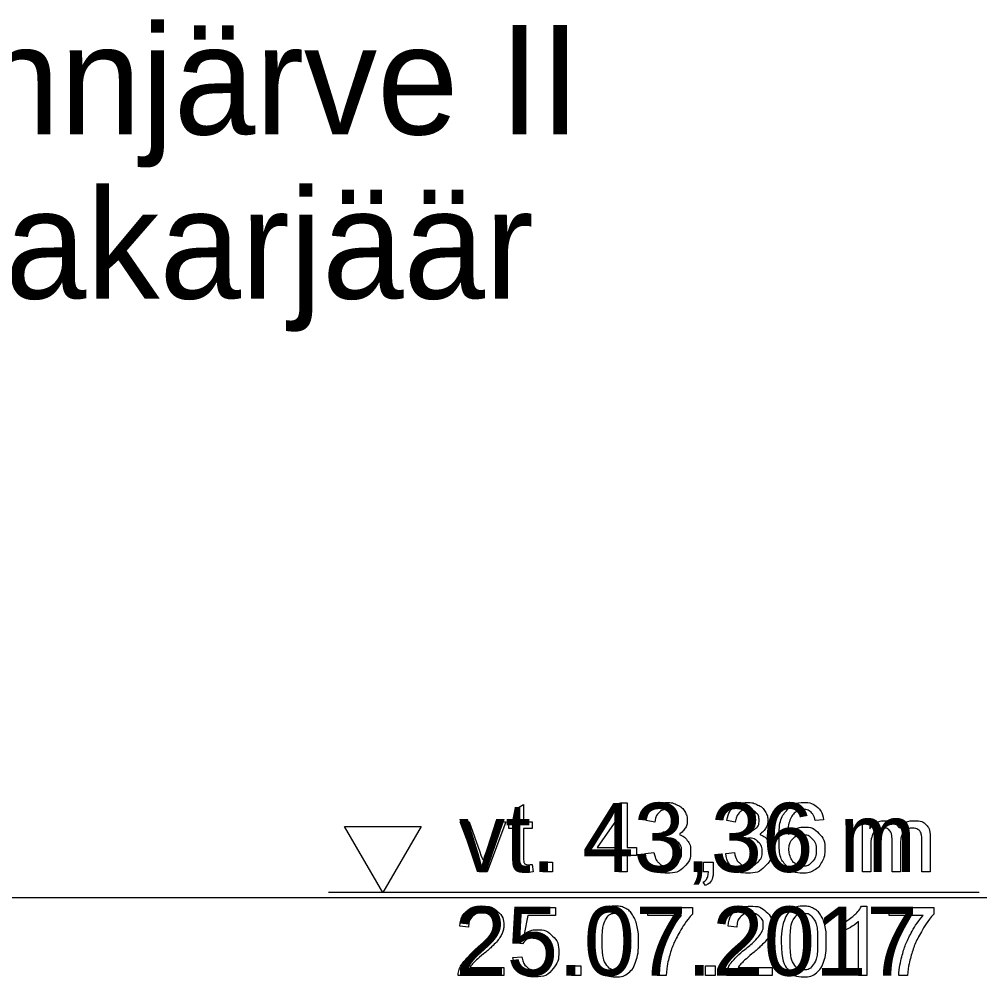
# Model space of a CAD drawing. Extents: x 700746 to 706058, y 6570320 to 6580460.
# Drawn here: x 705346.3 to 705396.4, y 6576406.7 to 6576456.5 of the extents above; entities that cross this region are included whole.
import ezdxf

# ---------------------------------------------------------------- set-up
doc = ezdxf.new("R2010")
doc.units = 0
for name, color, linetype in [('VEEKOGU', 7, 'Continuous'), ('Veetase', 7, 'Continuous'), ('VORMISTUS', 7, 'Continuous')]:
    doc.layers.add(name, color=color, linetype=linetype)

msp = doc.modelspace()

# ---------------------------------------------------------------- linework, layer by layer
at = {"layer": 'VEEKOGU'}
msp.add_line((705413.222, 6576410.772), (705210.354, 6576410.772), dxfattribs=at)
at = {"layer": 'Veetase'}
msp.add_line((705396.331, 6576411.042), (705362.443, 6576411.042), dxfattribs=at)
msp.add_line((705396.331, 6576411.042), (705362.443, 6576411.042), dxfattribs=at)
for points in [[(705372.162, 6576412.882), (705372.162, 6576414.384), (705371.835, 6576414.384), (705371.835, 6576414.727), (705372.162, 6576414.727), (705372.162, 6576415.373), (705372.603, 6576415.639), (705372.603, 6576414.727), (705373.045, 6576414.727), (705373.045, 6576414.384), (705372.603, 6576414.384), (705372.603, 6576412.856)], [(705377.564, 6576412.118), (705377.564, 6576412.98), (705376.003, 6576412.98), (705376.003, 6576413.386), (705377.644, 6576415.718), (705378.006, 6576415.718), (705378.006, 6576413.386), (705378.492, 6576413.386), (705378.492, 6576412.98), (705378.006, 6576412.98), (705378.006, 6576412.118), (705377.564, 6576412.118)], [(705377.564, 6576413.386), (705377.564, 6576415.011), (705376.438, 6576413.386), (705377.564, 6576413.386)], [(705370.285, 6576412.118), (705369.297, 6576414.727), (705369.764, 6576414.727), (705370.322, 6576413.165)], [(705370.654, 6576413.135), (705371.233, 6576414.727), (705371.687, 6576414.727), (705370.7, 6576412.118), (705370.285, 6576412.118)], [(705379.433, 6576414.719), (705378.991, 6576414.799)], [(705383.626, 6576414.719), (705383.184, 6576414.799)], [(705388.23, 6576414.834), (705387.791, 6576414.799)], [(705390.249, 6576412.118), (705390.249, 6576414.727), (705390.644, 6576414.727), (705390.644, 6576414.359)], [(705379.819, 6576413.825), (705379.868, 6576414.212)], [(705384.011, 6576413.825), (705384.06, 6576414.212)], [(705392.241, 6576413.633), (705392.241, 6576412.118), (705391.799, 6576412.118), (705391.799, 6576413.812)], [(705393.786, 6576413.908), (705393.786, 6576412.118), (705393.344, 6576412.118), (705393.344, 6576413.76)], [(705378.947, 6576413.073), (705379.389, 6576413.131)], [(705383.14, 6576413.073), (705383.582, 6576413.131)], [(705390.691, 6576413.471), (705390.691, 6576412.118), (705390.249, 6576412.118)], [(705373.045, 6576412.512), (705373.108, 6576412.122)], [(705373.602, 6576412.118), (705373.602, 6576412.62), (705374.104, 6576412.62), (705374.104, 6576412.118), (705373.602, 6576412.118)], [(705381.979, 6576412.118), (705381.979, 6576412.62), (705382.481, 6576412.62), (705382.481, 6576412.118)], [(705382.229, 6576412.118), (705381.979, 6576412.118)], [(705382.073, 6576411.405), (705381.949, 6576411.594)], [(705372.542, 6576408.367), (705372.127, 6576408.422), (705372.476, 6576410.271), (705374.265, 6576410.271), (705374.265, 6576409.849), (705372.829, 6576409.849), (705372.635, 6576408.883)], [(705379.067, 6576409.846), (705379.067, 6576410.271), (705381.396, 6576410.271), (705381.396, 6576409.927)], [(705390.199, 6576410.332), (705390.484, 6576410.332), (705390.484, 6576406.718)], [(705391.647, 6576409.846), (705391.647, 6576410.271), (705393.977, 6576410.271), (705393.977, 6576409.927)], [(705380.828, 6576409.846), (705379.067, 6576409.846)], [(705390.484, 6576406.718), (705390.042, 6576406.718), (705390.042, 6576409.534)], [(705393.409, 6576409.846), (705391.647, 6576409.846)], [(705369.732, 6576409.245), (705369.276, 6576409.292)], [(705383.709, 6576409.245), (705383.254, 6576409.292)], [(705389.159, 6576409.001), (705389.159, 6576409.428)], [(705372.048, 6576407.662), (705372.511, 6576407.7)], [(705371.573, 6576407.143), (705371.573, 6576406.718), (705369.194, 6576406.718)], [(705369.809, 6576407.143), (705371.573, 6576407.143)], [(705375.091, 6576406.718), (705375.091, 6576407.22), (705375.593, 6576407.22), (705375.593, 6576406.718), (705375.091, 6576406.718)], [(705382.079, 6576406.718), (705382.079, 6576407.22), (705382.582, 6576407.22), (705382.582, 6576406.718), (705382.079, 6576406.718)], [(705385.551, 6576407.143), (705385.551, 6576406.718), (705383.172, 6576406.718)], [(705383.786, 6576407.143), (705385.551, 6576407.143)], [(705380.024, 6576406.718), (705379.569, 6576406.718)], [(705392.605, 6576406.718), (705392.15, 6576406.718)]]:
    msp.add_lwpolyline(points, dxfattribs=at)
msp.add_lwpolyline([(705365.272, 6576414.49), (705367.262, 6576414.49), (705365.272, 6576411.042), (705363.281, 6576414.49)], close=True, dxfattribs=at)
msp.add_lwpolyline([(705365.272, 6576414.49), (705367.262, 6576414.49), (705365.272, 6576411.042), (705363.281, 6576414.49)], close=True, dxfattribs=at)
for points in [[(705378.991, 6576414.799), (705379.072, 6576415.243), (705379.36, 6576415.487), (705379.647, 6576415.732), (705380.075, 6576415.732), (705380.37, 6576415.732), (705380.618, 6576415.605), (705380.866, 6576415.479), (705380.997, 6576415.261), (705381.129, 6576415.043), (705381.129, 6576414.798), (705381.129, 6576414.565), (705381.003, 6576414.374), (705380.878, 6576414.182), (705380.633, 6576414.07), (705380.952, 6576413.996), (705381.128, 6576413.764), (705381.304, 6576413.532), (705381.304, 6576413.184), (705381.304, 6576412.713), (705380.961, 6576412.385), (705380.617, 6576412.058), (705380.091, 6576412.058), (705379.618, 6576412.058), (705379.305, 6576412.34), (705378.992, 6576412.623), (705378.947, 6576413.073)], [(705383.184, 6576414.799), (705383.265, 6576415.243), (705383.552, 6576415.487), (705383.84, 6576415.732), (705384.267, 6576415.732), (705384.562, 6576415.732), (705384.81, 6576415.605), (705385.059, 6576415.479), (705385.19, 6576415.261), (705385.321, 6576415.043), (705385.321, 6576414.798), (705385.321, 6576414.565), (705385.196, 6576414.374), (705385.071, 6576414.182), (705384.825, 6576414.07), (705385.145, 6576413.996), (705385.321, 6576413.764), (705385.497, 6576413.532), (705385.497, 6576413.184), (705385.497, 6576412.713), (705385.153, 6576412.385), (705384.81, 6576412.058), (705384.284, 6576412.058), (705383.81, 6576412.058), (705383.497, 6576412.34), (705383.184, 6576412.623), (705383.14, 6576413.073)], [(705387.791, 6576414.799), (705387.732, 6576415.061), (705387.623, 6576415.179), (705387.444, 6576415.37), (705387.18, 6576415.37), (705386.969, 6576415.37), (705386.807, 6576415.252), (705386.599, 6576415.099), (705386.479, 6576414.807), (705386.358, 6576414.514), (705386.353, 6576413.974), (705386.513, 6576414.217), (705386.744, 6576414.335), (705386.975, 6576414.453), (705387.228, 6576414.453), (705387.671, 6576414.453), (705387.982, 6576414.128), (705388.293, 6576413.803), (705388.293, 6576413.287), (705388.293, 6576412.949), (705388.147, 6576412.658), (705388.001, 6576412.367), (705387.745, 6576412.212), (705387.489, 6576412.058), (705387.165, 6576412.058), (705386.612, 6576412.058), (705386.263, 6576412.464), (705385.914, 6576412.87), (705385.914, 6576413.803), (705385.914, 6576414.846), (705386.3, 6576415.319), (705386.637, 6576415.732), (705387.207, 6576415.732), (705387.633, 6576415.732), (705387.904, 6576415.493), (705388.176, 6576415.255), (705388.23, 6576414.834)], [(705379.868, 6576414.212), (705379.912, 6576414.207), (705379.939, 6576414.207), (705380.221, 6576414.207), (705380.447, 6576414.354), (705380.673, 6576414.501), (705380.673, 6576414.808), (705380.673, 6576415.051), (705380.509, 6576415.21), (705380.344, 6576415.37), (705380.084, 6576415.37), (705379.826, 6576415.37), (705379.654, 6576415.207), (705379.482, 6576415.044), (705379.433, 6576414.719)], [(705384.06, 6576414.212), (705384.105, 6576414.207), (705384.132, 6576414.207), (705384.414, 6576414.207), (705384.64, 6576414.354), (705384.866, 6576414.501), (705384.866, 6576414.808), (705384.866, 6576415.051), (705384.701, 6576415.21), (705384.537, 6576415.37), (705384.276, 6576415.37), (705384.019, 6576415.37), (705383.847, 6576415.207), (705383.675, 6576415.044), (705383.626, 6576414.719)], [(705390.644, 6576414.359), (705390.767, 6576414.551), (705390.971, 6576414.668), (705391.175, 6576414.785), (705391.435, 6576414.785), (705391.725, 6576414.785), (705391.911, 6576414.664), (705392.096, 6576414.544), (705392.172, 6576414.327), (705392.482, 6576414.785), (705392.979, 6576414.785), (705393.368, 6576414.785), (705393.577, 6576414.57), (705393.786, 6576414.355), (705393.786, 6576413.908)], [(705386.422, 6576413.285), (705386.422, 6576413.056), (705386.519, 6576412.847), (705386.616, 6576412.638), (705386.789, 6576412.529), (705386.963, 6576412.42), (705387.155, 6576412.42), (705387.437, 6576412.42), (705387.637, 6576412.646), (705387.838, 6576412.872), (705387.838, 6576413.26), (705387.838, 6576413.633), (705387.639, 6576413.848), (705387.441, 6576414.063), (705387.138, 6576414.063), (705386.839, 6576414.063), (705386.63, 6576413.848), (705386.422, 6576413.633), (705386.422, 6576413.285)], [(705391.799, 6576413.812), (705391.799, 6576414.106), (705391.691, 6576414.254), (705391.583, 6576414.401), (705391.337, 6576414.401), (705391.15, 6576414.401), (705390.992, 6576414.303), (705390.833, 6576414.205), (705390.762, 6576414.016), (705390.691, 6576413.827), (705390.691, 6576413.471)], [(705393.344, 6576413.76), (705393.344, 6576414.025), (705393.301, 6576414.142), (705393.258, 6576414.259), (705393.145, 6576414.33), (705393.032, 6576414.401), (705392.88, 6576414.401), (705392.605, 6576414.401), (705392.423, 6576414.218), (705392.241, 6576414.035), (705392.241, 6576413.633)], [(705379.389, 6576413.131), (705379.465, 6576412.754), (705379.647, 6576412.588), (705379.83, 6576412.423), (705380.094, 6576412.423), (705380.407, 6576412.423), (705380.621, 6576412.639), (705380.835, 6576412.855), (705380.835, 6576413.174), (705380.835, 6576413.478), (705380.636, 6576413.676), (705380.437, 6576413.874), (705380.131, 6576413.874), (705380.005, 6576413.874), (705379.819, 6576413.825)], [(705383.582, 6576413.131), (705383.658, 6576412.754), (705383.84, 6576412.588), (705384.022, 6576412.423), (705384.286, 6576412.423), (705384.6, 6576412.423), (705384.814, 6576412.639), (705385.028, 6576412.855), (705385.028, 6576413.174), (705385.028, 6576413.478), (705384.829, 6576413.676), (705384.63, 6576413.874), (705384.323, 6576413.874), (705384.198, 6576413.874), (705384.011, 6576413.825)], [(705370.322, 6576413.165), (705370.413, 6576412.912), (705370.489, 6576412.639), (705370.548, 6576412.845), (705370.654, 6576413.135)], [(705373.108, 6576412.122), (705372.922, 6576412.082), (705372.775, 6576412.082), (705372.534, 6576412.082), (705372.402, 6576412.159), (705372.27, 6576412.235), (705372.216, 6576412.359), (705372.162, 6576412.483), (705372.162, 6576412.882)], [(705372.603, 6576412.856), (705372.603, 6576412.666), (705372.627, 6576412.612), (705372.65, 6576412.558), (705372.702, 6576412.526), (705372.755, 6576412.494), (705372.852, 6576412.494), (705372.926, 6576412.494), (705373.045, 6576412.512)], [(705381.949, 6576411.594), (705382.089, 6576411.655), (705382.155, 6576411.775), (705382.222, 6576411.894), (705382.229, 6576412.118)], [(705382.481, 6576412.118), (705382.481, 6576411.84), (705382.384, 6576411.669), (705382.286, 6576411.498), (705382.073, 6576411.405)], [(705369.276, 6576409.292), (705369.323, 6576409.799), (705369.628, 6576410.066), (705369.932, 6576410.332), (705370.445, 6576410.332), (705370.964, 6576410.332), (705371.266, 6576410.045), (705371.568, 6576409.757), (705371.568, 6576409.333), (705371.568, 6576409.117), (705371.479, 6576408.908), (705371.391, 6576408.7), (705371.186, 6576408.469), (705370.981, 6576408.238), (705370.506, 6576407.836), (705370.108, 6576407.502), (705369.995, 6576407.383), (705369.882, 6576407.264), (705369.809, 6576407.143)], [(705376.24, 6576408.493), (705376.24, 6576409.132), (705376.372, 6576409.521), (705376.503, 6576409.911), (705376.762, 6576410.121), (705377.021, 6576410.332), (705377.413, 6576410.332), (705377.703, 6576410.332), (705377.922, 6576410.215), (705378.141, 6576410.099), (705378.283, 6576409.879), (705378.425, 6576409.659), (705378.506, 6576409.344), (705378.586, 6576409.028), (705378.586, 6576408.493), (705378.586, 6576407.86), (705378.456, 6576407.471), (705378.326, 6576407.081), (705378.067, 6576406.869), (705377.809, 6576406.658), (705377.413, 6576406.658), (705376.893, 6576406.658), (705376.596, 6576407.029), (705376.24, 6576407.48), (705376.24, 6576408.493)], [(705383.254, 6576409.292), (705383.301, 6576409.799), (705383.605, 6576410.066), (705383.91, 6576410.332), (705384.423, 6576410.332), (705384.941, 6576410.332), (705385.243, 6576410.045), (705385.545, 6576409.757), (705385.545, 6576409.333), (705385.545, 6576409.117), (705385.457, 6576408.908), (705385.368, 6576408.7), (705385.164, 6576408.469), (705384.959, 6576408.238), (705384.483, 6576407.836), (705384.086, 6576407.502), (705383.973, 6576407.383), (705383.86, 6576407.264), (705383.786, 6576407.143)], [(705386.025, 6576408.493), (705386.025, 6576409.132), (705386.157, 6576409.521), (705386.288, 6576409.911), (705386.547, 6576410.121), (705386.806, 6576410.332), (705387.198, 6576410.332), (705387.488, 6576410.332), (705387.707, 6576410.215), (705387.926, 6576410.099), (705388.068, 6576409.879), (705388.209, 6576409.659), (705388.29, 6576409.344), (705388.371, 6576409.028), (705388.371, 6576408.493), (705388.371, 6576407.86), (705388.241, 6576407.471), (705388.111, 6576407.081), (705387.852, 6576406.869), (705387.593, 6576406.658), (705387.198, 6576406.658), (705386.678, 6576406.658), (705386.381, 6576407.029), (705386.025, 6576407.48), (705386.025, 6576408.493)], [(705389.159, 6576409.428), (705389.529, 6576409.603), (705389.807, 6576409.851), (705390.084, 6576410.098), (705390.199, 6576410.332)], [(705369.194, 6576406.718), (705369.189, 6576406.878), (705369.246, 6576407.025), (705369.337, 6576407.269), (705369.537, 6576407.504), (705369.737, 6576407.74), (705370.115, 6576408.049), (705370.701, 6576408.531), (705370.907, 6576408.811), (705371.112, 6576409.092), (705371.112, 6576409.343), (705371.112, 6576409.606), (705370.925, 6576409.786), (705370.737, 6576409.967), (705370.435, 6576409.967), (705370.117, 6576409.967), (705369.926, 6576409.775), (705369.734, 6576409.584), (705369.732, 6576409.245)], [(705376.696, 6576408.493), (705376.696, 6576407.605), (705376.903, 6576407.313), (705377.11, 6576407.02), (705377.413, 6576407.02), (705377.717, 6576407.02), (705377.924, 6576407.314), (705378.131, 6576407.608), (705378.131, 6576408.493), (705378.131, 6576409.382), (705377.924, 6576409.675), (705377.718, 6576409.967), (705377.409, 6576409.967), (705377.105, 6576409.967), (705376.923, 6576409.709), (705376.696, 6576409.38), (705376.696, 6576408.493)], [(705379.569, 6576406.718), (705379.576, 6576407.143), (705379.736, 6576407.744), (705379.895, 6576408.346), (705380.194, 6576408.904), (705380.492, 6576409.463), (705380.828, 6576409.846)], [(705381.396, 6576409.927), (705381.053, 6576409.561), (705380.715, 6576408.955), (705380.378, 6576408.348), (705380.194, 6576407.707), (705380.061, 6576407.256), (705380.024, 6576406.718)], [(705383.172, 6576406.718), (705383.167, 6576406.878), (705383.223, 6576407.025), (705383.314, 6576407.269), (705383.514, 6576407.504), (705383.715, 6576407.74), (705384.092, 6576408.049), (705384.678, 6576408.531), (705384.884, 6576408.811), (705385.09, 6576409.092), (705385.09, 6576409.343), (705385.09, 6576409.606), (705384.902, 6576409.786), (705384.714, 6576409.967), (705384.413, 6576409.967), (705384.094, 6576409.967), (705383.903, 6576409.775), (705383.712, 6576409.584), (705383.709, 6576409.245)], [(705386.481, 6576408.493), (705386.481, 6576407.605), (705386.688, 6576407.313), (705386.895, 6576407.02), (705387.198, 6576407.02), (705387.502, 6576407.02), (705387.709, 6576407.314), (705387.916, 6576407.608), (705387.916, 6576408.493), (705387.916, 6576409.382), (705387.709, 6576409.675), (705387.503, 6576409.967), (705387.193, 6576409.967), (705386.89, 6576409.967), (705386.708, 6576409.709), (705386.481, 6576409.38), (705386.481, 6576408.493)], [(705390.042, 6576409.534), (705389.883, 6576409.382), (705389.624, 6576409.229), (705389.365, 6576409.077), (705389.159, 6576409.001)], [(705392.15, 6576406.718), (705392.157, 6576407.143), (705392.317, 6576407.744), (705392.476, 6576408.346), (705392.774, 6576408.904), (705393.073, 6576409.463), (705393.409, 6576409.846)], [(705393.977, 6576409.927), (705393.633, 6576409.561), (705393.296, 6576408.955), (705392.959, 6576408.348), (705392.774, 6576407.707), (705392.642, 6576407.256), (705392.605, 6576406.718)], [(705372.635, 6576408.883), (705372.959, 6576409.108), (705373.315, 6576409.108), (705373.787, 6576409.108), (705374.111, 6576408.781), (705374.435, 6576408.454), (705374.435, 6576407.941), (705374.435, 6576407.451), (705374.15, 6576407.095), (705373.804, 6576406.658), (705373.205, 6576406.658), (705372.713, 6576406.658), (705372.403, 6576406.933), (705372.092, 6576407.208), (705372.048, 6576407.662)], [(705372.511, 6576407.7), (705372.563, 6576407.361), (705372.75, 6576407.191), (705372.938, 6576407.02), (705373.204, 6576407.02), (705373.526, 6576407.02), (705373.746, 6576407.261), (705373.966, 6576407.502), (705373.966, 6576407.901), (705373.966, 6576408.28), (705373.754, 6576408.499), (705373.543, 6576408.718), (705373.197, 6576408.718), (705372.982, 6576408.718), (705372.811, 6576408.621), (705372.64, 6576408.523), (705372.542, 6576408.367)]]:
    msp.add_open_spline(points, degree=3, dxfattribs=at)

# ---------------------------------------------------------------- texts
for s, p in [('vt. 43,36 m', (705369.234, 6576412.118)), ('25.07.2017', (705369.043, 6576406.718))]:
    msp.add_text(s, height=3.6, dxfattribs=at).set_placement(p)
at = {"layer": 'VORMISTUS'}
for s, p in [('Pannjärve II', (705334.892, 6576450.531)), ('liivakarjäär', (705336.699, 6576441.981))]:
    msp.add_text(s, height=5.7, dxfattribs=at).set_placement(p)

doc.saveas('drawing.dxf')
